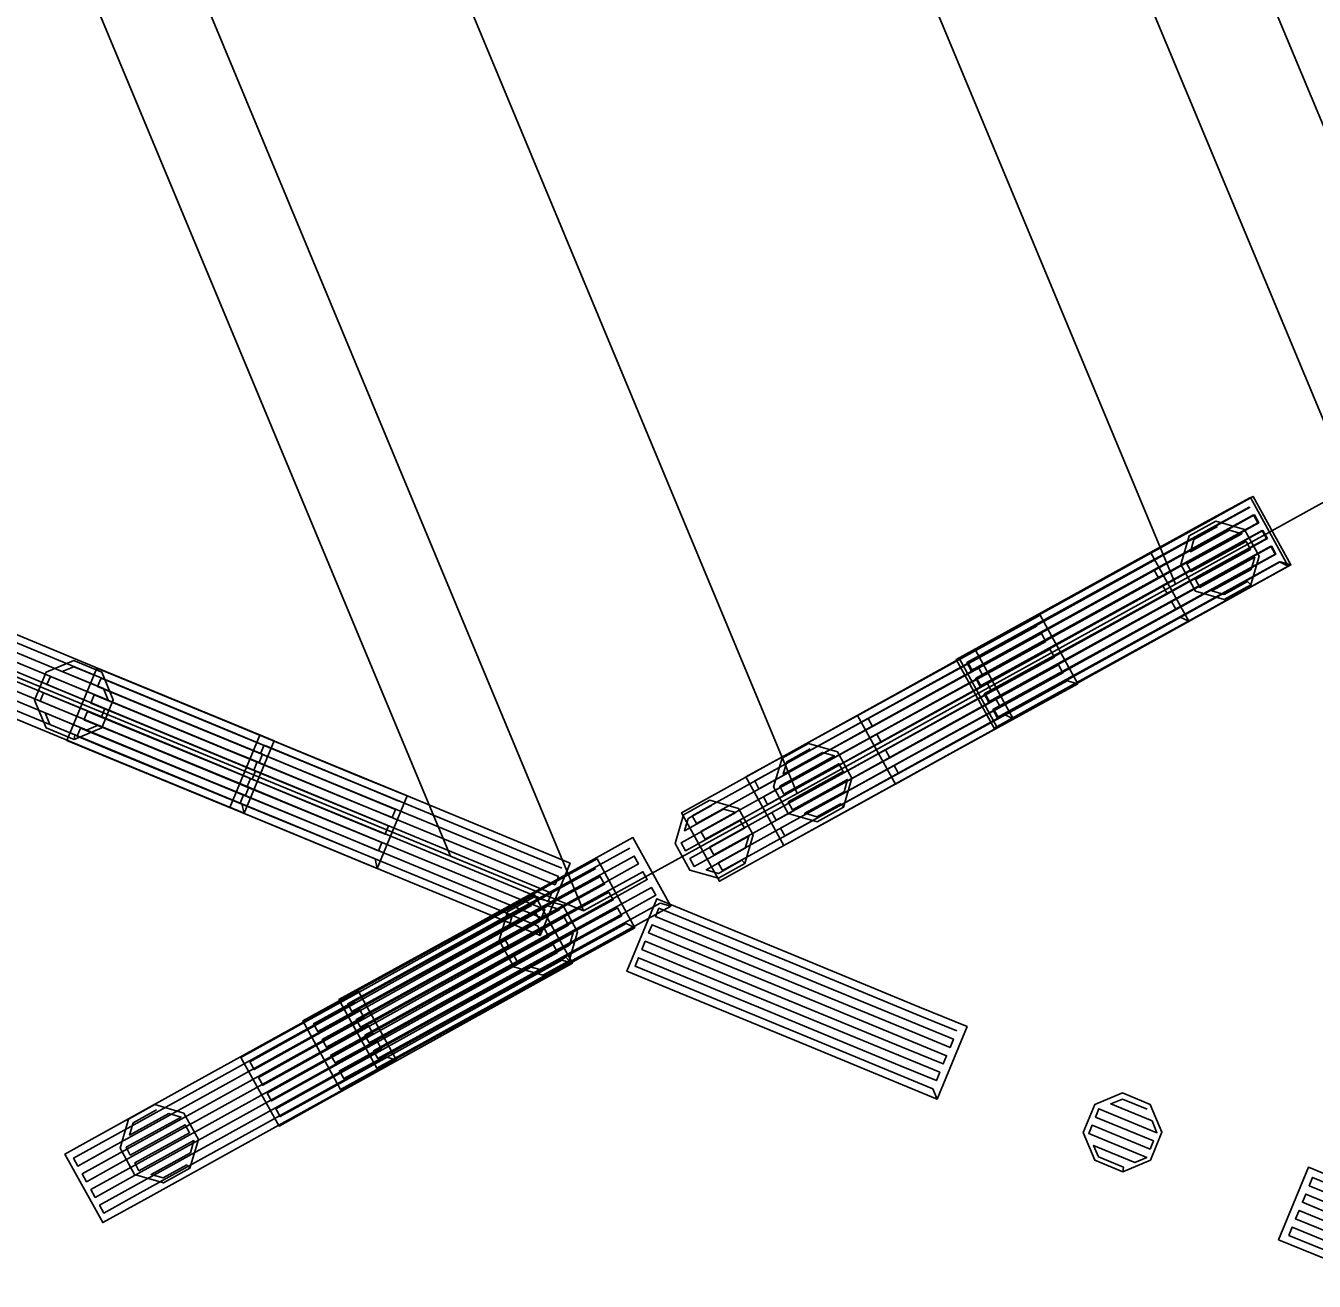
# Model space of a CAD drawing. Extents: x -266179 to -264727, y -1243225 to -1241702.
# Drawn here: x -265599.72 to -265588.2, y -1243223.28 to -1243212.06 of the extents above; entities that cross this region are included whole.
import ezdxf

# ---------------------------------------------------------------- set-up
doc = ezdxf.new("R2010")
doc.units = 0
for name, color, linetype in [('Vrstva 1', 7, 'Continuous'), ('Vrstva 19', 7, 'Continuous'), ('Vrstva 2', 7, 'Continuous'), ('Vrstva 21', 7, 'Continuous')]:
    doc.layers.add(name, color=color, linetype=linetype)

msp = doc.modelspace()

# ---------------------------------------------------------------- linework, layer by layer
at = {"layer": 'Vrstva 1'}
for p, q in [((-265595.92, -1243219.48), (-265605.29, -1243215.61)), ((-265587.87, -1243216.18), (-265589.44, -1243217.05)), ((-265589.44, -1243217.05), (-265592.82, -1243218.92)), ((-265592.82, -1243218.92), (-265594.73, -1243219.97)), ((-265594.73, -1243219.97), (-265595.92, -1243219.48))]:
    msp.add_line(p, q, dxfattribs=at)
at = {"layer": 'Vrstva 19'}
for p, q in [((-265595.92, -1243219.48), (-265605.29, -1243215.61)), ((-265587.87, -1243216.18), (-265589.44, -1243217.05)), ((-265589.44, -1243217.05), (-265592.82, -1243218.92)), ((-265592.82, -1243218.92), (-265594.73, -1243219.97)), ((-265594.73, -1243219.97), (-265595.92, -1243219.48))]:
    msp.add_line(p, q, dxfattribs=at)
for points in [[(-265588.432, -1243216.888), (-265589.545, -1243217.501), (-265590.657, -1243218.114), (-265591.06, -1243218.336), (-265591.398, -1243217.722), (-265590.285, -1243217.11), (-265589.173, -1243216.497), (-265588.77, -1243216.275), (-265588.432, -1243216.888), (-265588.51, -1243216.851), (-265589.622, -1243217.464), (-265590.735, -1243218.076), (-265591.032, -1243218.24), (-265591.071, -1243218.17), (-265589.958, -1243217.558), (-265588.846, -1243216.945), (-265588.548, -1243216.781), (-265588.587, -1243216.711), (-265589.699, -1243217.324), (-265590.812, -1243217.936), (-265591.11, -1243218.1), (-265591.148, -1243218.03), (-265590.036, -1243217.418), (-265588.923, -1243216.805), (-265588.625, -1243216.641), (-265588.664, -1243216.571), (-265589.776, -1243217.183), (-265590.889, -1243217.796), (-265591.187, -1243217.96), (-265591.225, -1243217.89), (-265590.113, -1243217.277), (-265589, -1243216.665), (-265588.703, -1243216.501), (-265588.741, -1243216.431), (-265589.854, -1243217.043), (-265590.966, -1243217.656), (-265591.264, -1243217.82), (-265591.303, -1243217.75), (-265590.19, -1243217.137), (-265589.078, -1243216.525), (-265588.78, -1243216.361)], [(-265588.407, -1243216.878), (-265589.518, -1243217.493), (-265590.629, -1243218.108), (-265591.032, -1243218.331), (-265591.371, -1243217.718), (-265590.259, -1243217.104), (-265589.148, -1243216.489), (-265588.746, -1243216.266), (-265588.407, -1243216.878), (-265588.502, -1243216.851), (-265589.613, -1243217.466), (-265590.724, -1243218.081), (-265591.022, -1243218.245), (-265591.06, -1243218.175), (-265589.949, -1243217.561), (-265588.838, -1243216.946), (-265588.541, -1243216.781), (-265588.579, -1243216.711), (-265589.691, -1243217.326), (-265590.802, -1243217.941), (-265591.099, -1243218.105), (-265591.138, -1243218.035), (-265590.027, -1243217.421), (-265588.916, -1243216.806), (-265588.618, -1243216.641), (-265588.657, -1243216.571), (-265589.768, -1243217.186), (-265590.879, -1243217.801), (-265591.177, -1243217.965), (-265591.215, -1243217.895), (-265590.104, -1243217.281), (-265588.993, -1243216.666), (-265588.695, -1243216.501), (-265588.734, -1243216.431), (-265589.845, -1243217.046), (-265590.957, -1243217.661), (-265591.254, -1243217.825), (-265591.293, -1243217.755), (-265590.182, -1243217.141), (-265589.07, -1243216.526), (-265588.773, -1243216.361)], [(-265588.766, -1243217.057), (-265589.003, -1243217.187), (-265589.261, -1243217.112), (-265589.391, -1243216.875), (-265589.316, -1243216.617), (-265589.079, -1243216.487), (-265588.821, -1243216.562), (-265588.691, -1243216.799), (-265588.766, -1243217.057), (-265588.794, -1243217.026), (-265589.004, -1243217.142), (-265589.113, -1243217.11), (-265588.762, -1243216.918), (-265588.731, -1243216.809), (-265589.222, -1243217.079), (-265589.26, -1243217.009), (-265588.769, -1243216.739), (-265588.808, -1243216.669), (-265589.299, -1243216.938), (-265589.337, -1243216.868), (-265588.846, -1243216.599), (-265588.955, -1243216.567), (-265589.306, -1243216.76), (-265589.274, -1243216.651), (-265589.064, -1243216.535)], [(-265589.319, -1243217.381), (-265590.43, -1243217.997), (-265591.54, -1243218.613), (-265591.943, -1243218.836), (-265592.282, -1243218.224), (-265591.172, -1243217.608), (-265590.061, -1243216.992), (-265589.659, -1243216.769), (-265589.319, -1243217.381), (-265589.397, -1243217.344), (-265590.508, -1243217.96), (-265591.618, -1243218.576), (-265591.915, -1243218.741), (-265591.954, -1243218.671), (-265590.844, -1243218.055), (-265589.733, -1243217.439), (-265589.436, -1243217.274), (-265589.475, -1243217.204), (-265590.585, -1243217.82), (-265591.696, -1243218.436), (-265591.993, -1243218.601), (-265592.032, -1243218.531), (-265590.921, -1243217.915), (-265589.811, -1243217.299), (-265589.513, -1243217.134), (-265589.552, -1243217.064), (-265590.663, -1243217.68), (-265591.773, -1243218.296), (-265592.071, -1243218.461), (-265592.11, -1243218.391), (-265590.999, -1243217.775), (-265589.888, -1243217.159), (-265589.591, -1243216.994), (-265589.63, -1243216.924), (-265590.74, -1243217.54), (-265591.851, -1243218.156), (-265592.148, -1243218.321), (-265592.187, -1243218.251), (-265591.077, -1243217.635), (-265589.966, -1243217.019), (-265589.669, -1243216.854)], [(-265600.269, -1243217.305), (-265599.095, -1243217.79), (-265597.921, -1243218.274), (-265597.496, -1243218.45), (-265597.763, -1243219.097), (-265597.783, -1243219.013), (-265598.957, -1243218.528), (-265600.131, -1243218.044)], [(-265590.312, -1243217.94), (-265591.425, -1243218.552), (-265592.538, -1243219.163), (-265592.941, -1243219.385), (-265593.278, -1243218.771), (-265592.165, -1243218.16), (-265591.052, -1243217.548), (-265590.649, -1243217.326), (-265590.312, -1243217.94), (-265590.407, -1243217.912), (-265591.52, -1243218.524), (-265592.633, -1243219.135), (-265592.931, -1243219.299), (-265592.969, -1243219.229), (-265591.856, -1243218.617), (-265590.743, -1243218.006), (-265590.445, -1243217.842), (-265590.484, -1243217.772), (-265591.597, -1243218.384), (-265592.71, -1243218.995), (-265593.008, -1243219.159), (-265593.046, -1243219.089), (-265591.933, -1243218.477), (-265590.82, -1243217.866), (-265590.522, -1243217.702), (-265590.561, -1243217.632), (-265591.674, -1243218.243), (-265592.787, -1243218.855), (-265593.085, -1243219.019), (-265593.123, -1243218.949), (-265592.01, -1243218.337), (-265590.897, -1243217.725), (-265590.599, -1243217.562), (-265590.638, -1243217.492), (-265591.751, -1243218.103), (-265592.864, -1243218.715), (-265593.162, -1243218.878), (-265593.2, -1243218.808), (-265592.087, -1243218.197), (-265590.974, -1243217.585), (-265590.676, -1243217.422)], [(-265600.231, -1243217.396), (-265599.057, -1243217.881), (-265597.883, -1243218.366), (-265597.569, -1243218.496)], [(-265600.292, -1243217.544), (-265599.118, -1243218.029), (-265597.944, -1243218.514), (-265597.63, -1243218.643), (-265597.6, -1243218.569), (-265598.773, -1243218.085), (-265599.947, -1243217.6)], [(-265590.889, -1243218.252), (-265592.001, -1243218.866), (-265593.112, -1243219.481), (-265593.514, -1243219.704), (-265593.853, -1243219.092), (-265592.742, -1243218.477), (-265591.631, -1243217.862), (-265591.228, -1243217.639), (-265590.889, -1243218.252), (-265590.967, -1243218.215), (-265592.078, -1243218.829), (-265593.19, -1243219.444), (-265593.487, -1243219.609), (-265593.526, -1243219.539), (-265592.415, -1243218.924), (-265591.303, -1243218.309), (-265591.006, -1243218.145), (-265591.045, -1243218.075), (-265592.156, -1243218.689), (-265593.267, -1243219.304), (-265593.565, -1243219.469), (-265593.603, -1243219.399), (-265592.492, -1243218.784), (-265591.381, -1243218.169), (-265591.083, -1243218.005), (-265591.122, -1243217.935), (-265592.233, -1243218.549), (-265593.344, -1243219.164), (-265593.642, -1243219.329), (-265593.681, -1243219.259), (-265592.569, -1243218.644), (-265591.458, -1243218.029), (-265591.161, -1243217.865), (-265591.2, -1243217.795), (-265592.311, -1243218.409), (-265593.422, -1243219.024), (-265593.719, -1243219.189), (-265593.758, -1243219.119), (-265592.647, -1243218.504), (-265591.536, -1243217.889), (-265591.238, -1243217.725)], [(-265600.353, -1243217.692), (-265599.179, -1243218.177), (-265598.005, -1243218.662), (-265597.691, -1243218.791), (-265597.661, -1243218.717), (-265598.835, -1243218.233), (-265600.008, -1243217.748)], [(-265599.284, -1243218.437), (-265599.534, -1243218.334), (-265599.637, -1243218.086), (-265599.534, -1243217.836), (-265599.286, -1243217.733), (-265599.036, -1243217.836), (-265598.933, -1243218.084), (-265599.036, -1243218.334), (-265599.284, -1243218.437), (-265599.278, -1243218.396), (-265599.5, -1243218.304), (-265599.543, -1243218.2), (-265599.174, -1243218.353), (-265599.069, -1243218.309), (-265599.587, -1243218.095), (-265599.556, -1243218.021), (-265599.039, -1243218.235), (-265599.008, -1243218.161), (-265599.526, -1243217.947), (-265599.495, -1243217.874), (-265598.978, -1243218.087), (-265599.021, -1243217.983), (-265599.391, -1243217.83), (-265599.286, -1243217.787), (-265599.064, -1243217.878)], [(-265596.574, -1243219.589), (-265597.748, -1243219.106), (-265598.923, -1243218.622), (-265599.348, -1243218.447), (-265599.081, -1243217.8), (-265597.907, -1243218.283), (-265596.733, -1243218.767), (-265596.307, -1243218.942), (-265596.574, -1243219.589), (-265596.593, -1243219.505), (-265597.768, -1243219.022), (-265598.942, -1243218.538), (-265599.257, -1243218.409), (-265599.226, -1243218.335), (-265598.052, -1243218.818), (-265596.877, -1243219.302), (-265596.563, -1243219.431), (-265596.533, -1243219.357), (-265597.707, -1243218.874), (-265598.881, -1243218.39), (-265599.196, -1243218.261), (-265599.165, -1243218.187), (-265597.991, -1243218.671), (-265596.816, -1243219.154), (-265596.502, -1243219.284), (-265596.472, -1243219.21), (-265597.646, -1243218.726), (-265598.82, -1243218.242), (-265599.135, -1243218.113), (-265599.104, -1243218.039), (-265597.93, -1243218.523), (-265596.756, -1243219.006), (-265596.441, -1243219.136), (-265596.411, -1243219.062), (-265597.585, -1243218.578), (-265598.759, -1243218.095), (-265599.074, -1243217.965), (-265599.043, -1243217.891), (-265597.869, -1243218.375), (-265596.695, -1243218.858), (-265596.38, -1243218.988)], [(-265600.414, -1243217.84), (-265599.24, -1243218.325), (-265598.067, -1243218.809), (-265597.752, -1243218.939), (-265597.722, -1243218.865), (-265598.896, -1243218.381), (-265600.069, -1243217.896)], [(-265597.763, -1243219.097), (-265598.937, -1243218.612), (-265600.111, -1243218.127)], [(-265595.118, -1243220.19), (-265596.292, -1243219.705), (-265597.466, -1243219.22), (-265597.891, -1243219.045), (-265597.624, -1243218.398), (-265596.45, -1243218.882), (-265595.276, -1243219.367), (-265594.851, -1243219.543), (-265595.118, -1243220.19), (-265595.137, -1243220.106), (-265596.311, -1243219.621), (-265597.485, -1243219.136), (-265597.799, -1243219.007), (-265597.769, -1243218.933), (-265596.595, -1243219.417), (-265595.421, -1243219.902), (-265595.107, -1243220.032), (-265595.076, -1243219.958), (-265596.25, -1243219.473), (-265597.424, -1243218.988), (-265597.738, -1243218.859), (-265597.708, -1243218.785), (-265596.534, -1243219.269), (-265595.36, -1243219.754), (-265595.046, -1243219.884), (-265595.015, -1243219.81), (-265596.189, -1243219.325), (-265597.363, -1243218.841), (-265597.677, -1243218.711), (-265597.647, -1243218.637), (-265596.473, -1243219.122), (-265595.299, -1243219.606), (-265594.985, -1243219.736), (-265594.954, -1243219.662), (-265596.128, -1243219.177), (-265597.302, -1243218.693), (-265597.616, -1243218.563), (-265597.586, -1243218.489), (-265596.412, -1243218.974), (-265595.238, -1243219.458), (-265594.924, -1243219.588)], [(-265592.406, -1243219.043), (-265592.642, -1243219.173), (-265592.9, -1243219.098), (-265593.031, -1243218.861), (-265592.956, -1243218.603), (-265592.719, -1243218.473), (-265592.461, -1243218.548), (-265592.331, -1243218.784), (-265592.406, -1243219.043), (-265592.434, -1243219.012), (-265592.644, -1243219.128), (-265592.753, -1243219.097), (-265592.402, -1243218.904), (-265592.371, -1243218.795), (-265592.861, -1243219.065), (-265592.9, -1243218.995), (-265592.409, -1243218.725), (-265592.448, -1243218.655), (-265592.939, -1243218.925), (-265592.977, -1243218.855), (-265592.487, -1243218.585), (-265592.595, -1243218.553), (-265592.946, -1243218.746), (-265592.914, -1243218.638), (-265592.704, -1243218.522)], [(-265593.287, -1243219.547), (-265593.523, -1243219.678), (-265593.781, -1243219.604), (-265593.912, -1243219.368), (-265593.838, -1243219.11), (-265593.602, -1243218.979), (-265593.344, -1243219.053), (-265593.213, -1243219.289), (-265593.287, -1243219.547), (-265593.315, -1243219.517), (-265593.525, -1243219.634), (-265593.633, -1243219.602), (-265593.284, -1243219.408), (-265593.252, -1243219.3), (-265593.742, -1243219.571), (-265593.781, -1243219.501), (-265593.291, -1243219.23), (-265593.33, -1243219.16), (-265593.82, -1243219.431), (-265593.858, -1243219.361), (-265593.369, -1243219.09), (-265593.478, -1243219.059), (-265593.827, -1243219.253), (-265593.796, -1243219.144), (-265593.586, -1243219.027)], [(-265593.951, -1243219.927), (-265595.063, -1243220.54), (-265596.175, -1243221.153), (-265596.578, -1243221.375), (-265596.916, -1243220.762), (-265595.804, -1243220.149), (-265594.691, -1243219.536), (-265594.288, -1243219.314), (-265593.951, -1243219.927), (-265594.046, -1243219.9), (-265595.158, -1243220.513), (-265596.27, -1243221.125), (-265596.568, -1243221.289), (-265596.607, -1243221.219), (-265595.494, -1243220.607), (-265594.382, -1243219.994), (-265594.084, -1243219.83), (-265594.123, -1243219.76), (-265595.235, -1243220.372), (-265596.348, -1243220.985), (-265596.646, -1243221.149), (-265596.684, -1243221.079), (-265595.572, -1243220.466), (-265594.459, -1243219.854), (-265594.161, -1243219.69), (-265594.2, -1243219.62), (-265595.312, -1243220.232), (-265596.425, -1243220.845), (-265596.723, -1243221.009), (-265596.761, -1243220.939), (-265595.649, -1243220.326), (-265594.536, -1243219.714), (-265594.239, -1243219.55), (-265594.277, -1243219.479), (-265595.39, -1243220.092), (-265596.502, -1243220.705), (-265596.8, -1243220.869), (-265596.838, -1243220.799), (-265595.726, -1243220.186), (-265594.614, -1243219.573), (-265594.316, -1243219.409)], [(-265594.272, -1243220.119), (-265595.385, -1243220.73), (-265596.498, -1243221.342), (-265596.901, -1243221.564), (-265597.238, -1243220.95), (-265596.125, -1243220.338), (-265595.012, -1243219.727), (-265594.609, -1243219.505), (-265594.272, -1243220.119), (-265594.35, -1243220.082), (-265595.463, -1243220.693), (-265596.576, -1243221.305), (-265596.874, -1243221.468), (-265596.912, -1243221.398), (-265595.799, -1243220.787), (-265594.686, -1243220.175), (-265594.388, -1243220.012), (-265594.427, -1243219.941), (-265595.54, -1243220.553), (-265596.653, -1243221.165), (-265596.951, -1243221.328), (-265596.989, -1243221.258), (-265595.876, -1243220.647), (-265594.763, -1243220.035), (-265594.465, -1243219.871), (-265594.504, -1243219.801), (-265595.617, -1243220.413), (-265596.73, -1243221.024), (-265597.028, -1243221.188), (-265597.066, -1243221.118), (-265595.953, -1243220.506), (-265594.84, -1243219.895), (-265594.542, -1243219.731), (-265594.581, -1243219.661), (-265595.694, -1243220.273), (-265596.807, -1243220.884), (-265597.105, -1243221.048), (-265597.143, -1243220.978), (-265596.03, -1243220.366), (-265594.917, -1243219.755), (-265594.619, -1243219.591)], [(-265594.829, -1243220.437), (-265595.939, -1243221.053), (-265597.05, -1243221.669), (-265597.452, -1243221.892), (-265597.792, -1243221.28), (-265596.681, -1243220.664), (-265595.57, -1243220.048), (-265595.168, -1243219.825), (-265594.829, -1243220.437), (-265594.924, -1243220.41), (-265596.034, -1243221.026), (-265597.145, -1243221.642), (-265597.442, -1243221.807), (-265597.481, -1243221.737), (-265596.37, -1243221.121), (-265595.26, -1243220.505), (-265594.963, -1243220.34), (-265595.001, -1243220.27), (-265596.112, -1243220.886), (-265597.223, -1243221.502), (-265597.52, -1243221.667), (-265597.559, -1243221.597), (-265596.448, -1243220.981), (-265595.337, -1243220.365), (-265595.04, -1243220.2), (-265595.079, -1243220.13), (-265596.19, -1243220.746), (-265597.3, -1243221.362), (-265597.598, -1243221.527), (-265597.636, -1243221.457), (-265596.526, -1243220.841), (-265595.415, -1243220.225), (-265595.118, -1243220.06), (-265595.157, -1243219.99), (-265596.267, -1243220.606), (-265597.378, -1243221.222), (-265597.675, -1243221.387), (-265597.714, -1243221.317), (-265596.603, -1243220.701), (-265595.493, -1243220.085), (-265595.195, -1243219.92)], [(-265594.859, -1243220.414), (-265595.095, -1243220.544), (-265595.353, -1243220.47), (-265595.484, -1243220.234), (-265595.41, -1243219.976), (-265595.174, -1243219.845), (-265594.915, -1243219.919), (-265594.785, -1243220.155), (-265594.859, -1243220.414), (-265594.887, -1243220.384), (-265595.097, -1243220.5), (-265595.206, -1243220.469), (-265594.856, -1243220.275), (-265594.824, -1243220.166), (-265595.314, -1243220.437), (-265595.353, -1243220.367), (-265594.863, -1243220.096), (-265594.902, -1243220.026), (-265595.392, -1243220.297), (-265595.431, -1243220.227), (-265594.941, -1243219.956), (-265595.049, -1243219.925), (-265595.399, -1243220.119), (-265595.368, -1243220.01), (-265595.158, -1243219.894)], [(-265591.569, -1243221.65), (-265592.743, -1243221.167), (-265593.917, -1243220.683), (-265594.343, -1243220.508), (-265594.076, -1243219.861), (-265592.902, -1243220.344), (-265591.727, -1243220.828), (-265591.302, -1243221.003), (-265591.569, -1243221.65), (-265591.607, -1243221.559), (-265592.781, -1243221.075), (-265593.955, -1243220.592), (-265594.27, -1243220.462), (-265594.239, -1243220.388), (-265593.065, -1243220.872), (-265591.891, -1243221.355), (-265591.576, -1243221.485), (-265591.546, -1243221.411), (-265592.72, -1243220.927), (-265593.894, -1243220.444), (-265594.209, -1243220.314), (-265594.178, -1243220.24), (-265593.004, -1243220.724), (-265591.83, -1243221.208), (-265591.515, -1243221.337), (-265591.485, -1243221.263), (-265592.659, -1243220.779), (-265593.834, -1243220.296), (-265594.148, -1243220.166), (-265594.117, -1243220.093), (-265592.943, -1243220.576), (-265591.769, -1243221.06), (-265591.454, -1243221.189), (-265591.424, -1243221.115), (-265592.598, -1243220.632), (-265593.773, -1243220.148), (-265594.087, -1243220.019), (-265594.057, -1243219.945), (-265592.882, -1243220.428), (-265591.708, -1243220.912), (-265591.393, -1243221.041)], [(-265596.402, -1243221.302), (-265597.513, -1243221.917), (-265598.624, -1243222.532), (-265599.027, -1243222.754), (-265599.366, -1243222.142), (-265598.254, -1243221.527), (-265597.143, -1243220.912), (-265596.741, -1243220.689), (-265596.402, -1243221.302), (-265596.497, -1243221.274), (-265597.608, -1243221.889), (-265598.719, -1243222.504), (-265599.017, -1243222.669), (-265599.056, -1243222.599), (-265597.944, -1243221.984), (-265596.833, -1243221.369), (-265596.536, -1243221.204), (-265596.574, -1243221.134), (-265597.686, -1243221.749), (-265598.797, -1243222.364), (-265599.094, -1243222.529), (-265599.133, -1243222.459), (-265598.022, -1243221.844), (-265596.911, -1243221.229), (-265596.613, -1243221.064), (-265596.652, -1243220.994), (-265597.763, -1243221.609), (-265598.874, -1243222.224), (-265599.172, -1243222.389), (-265599.211, -1243222.319), (-265598.099, -1243221.704), (-265596.988, -1243221.089), (-265596.691, -1243220.924), (-265596.729, -1243220.854), (-265597.841, -1243221.469), (-265598.952, -1243222.084), (-265599.249, -1243222.249), (-265599.288, -1243222.179), (-265598.177, -1243221.564), (-265597.066, -1243220.949), (-265596.768, -1243220.784)], [(-265589.911, -1243222.3), (-265590.161, -1243222.197), (-265590.264, -1243221.949), (-265590.161, -1243221.7), (-265589.913, -1243221.596), (-265589.664, -1243221.699), (-265589.56, -1243221.947), (-265589.663, -1243222.197), (-265589.911, -1243222.3), (-265589.905, -1243222.259), (-265590.127, -1243222.168), (-265590.171, -1243222.064), (-265589.801, -1243222.216), (-265589.696, -1243222.172), (-265590.214, -1243221.959), (-265590.184, -1243221.885), (-265589.666, -1243222.098), (-265589.635, -1243222.024), (-265590.153, -1243221.811), (-265590.123, -1243221.737), (-265589.605, -1243221.951), (-265589.649, -1243221.846), (-265590.018, -1243221.694), (-265589.914, -1243221.65), (-265589.692, -1243221.742)], [(-265598.248, -1243222.269), (-265598.485, -1243222.399), (-265598.743, -1243222.324), (-265598.873, -1243222.088), (-265598.798, -1243221.83), (-265598.561, -1243221.7), (-265598.303, -1243221.775), (-265598.173, -1243222.011), (-265598.248, -1243222.269), (-265598.276, -1243222.239), (-265598.486, -1243222.355), (-265598.595, -1243222.323), (-265598.244, -1243222.13), (-265598.213, -1243222.022), (-265598.704, -1243222.291), (-265598.742, -1243222.221), (-265598.251, -1243221.952), (-265598.29, -1243221.881), (-265598.781, -1243222.151), (-265598.819, -1243222.081), (-265598.328, -1243221.811), (-265598.437, -1243221.78), (-265598.788, -1243221.972), (-265598.756, -1243221.864), (-265598.546, -1243221.748)], [(-265588.092, -1243223.082), (-265588.517, -1243222.907), (-265588.251, -1243222.259), (-265587.076, -1243222.743)], [(-265587.929, -1243222.554), (-265588.243, -1243222.425), (-265588.213, -1243222.351), (-265587.038, -1243222.834)], [(-265587.99, -1243222.702), (-265588.304, -1243222.573), (-265588.273, -1243222.499), (-265587.099, -1243222.982)], [(-265588.05, -1243222.85), (-265588.365, -1243222.721), (-265588.334, -1243222.647), (-265587.16, -1243223.13)], [(-265588.111, -1243222.998), (-265588.426, -1243222.869), (-265588.395, -1243222.795), (-265587.221, -1243223.278)]]:
    msp.add_lwpolyline(points, dxfattribs=at)
at = {"layer": 'Vrstva 2'}
for p, q in [((-265593.71, -1243199.51), (-265586.98, -1243215.69)), ((-265587.87, -1243216.18), (-265594.65, -1243199.91)), ((-265589.44, -1243217.05), (-265595.69, -1243202.03)), ((-265601.87, -1243202.81), (-265594.73, -1243219.97)), ((-265595.92, -1243219.48), (-265602.68, -1243203.25)), ((-265592.82, -1243218.92), (-265599.24, -1243203.51))]:
    msp.add_line(p, q, dxfattribs=at)
at = {"layer": 'Vrstva 21'}
for p, q in [((-265595.92, -1243219.48), (-265605.29, -1243215.61)), ((-265587.87, -1243216.18), (-265589.44, -1243217.05)), ((-265589.44, -1243217.05), (-265592.82, -1243218.92)), ((-265592.82, -1243218.92), (-265594.73, -1243219.97)), ((-265594.73, -1243219.97), (-265595.92, -1243219.48))]:
    msp.add_line(p, q, dxfattribs=at)

doc.saveas('drawing.dxf')
